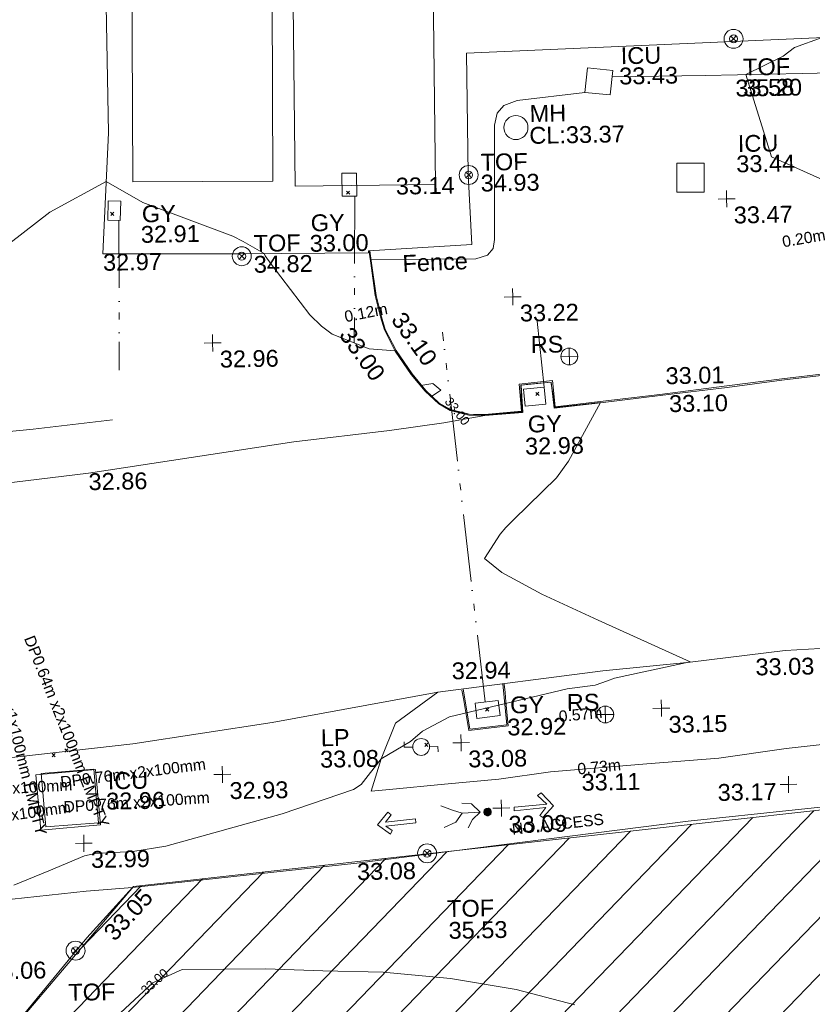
# Model space of a CAD drawing. Header units: millimetres. Extents: x -287732 to 520720, y -103372 to 287754.
# Tile 337 of 380: x 184944 to 202596, y 182816 to 204752. Entities that reach past the tile are written whole.
import ezdxf

# ---------------------------------------------------------------- set-up
doc = ezdxf.new("R2010")
doc.units = ezdxf.units.MM
for name, pattern in [('IMPORT-HIDDEN2 _3_', [4762.5, 3175, -1587.5]), ('IMPORT-UG_DRAINAGE_SURFACE_QLB4 _2_', [2700, 1500, -300.0000000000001, 0, -250, 150, -300.0000000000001, 0, -200]), ('IMPORT-UG_DRAINAGE_UNIDENTIFIED_QLB2 _2_', [2700, 1500, -300.0000000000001, 0, -250, 150, -300.0000000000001, 0, -200]), ('IMPORT-UG_ELEC_LV_QLB2 _2_', [2700, 1500, -300.0000000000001, 0, -250, 150, -300.0000000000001, 0, -200]), ('IMPORT-UG_ELEC_STREET LIGHTING_QLB2 _2_', [2700, 1500, -300.0000000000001, 0, -250, 150, -300.0000000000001, 0, -200])]:
    doc.linetypes.add(name, pattern=pattern)
for name, color, linetype, lineweight, true_color in [('00__TOPO__TOP_OF_FENCE_SYMBOL', 7, 'Continuous', 9, 0x666666), ('00_TOPO_FENCE', 7, 'Continuous', 9, 0x3f7f4f), ('00_TOPO_FOOTPATH', 7, 'Continuous', 9, 0xa50000), ('00_TOPO_FURN_LAMP_POST', 7, 'Continuous', 9, 0x666666), ('00_TOPO_FURN_SIGN', 7, 'Continuous', 9, 0x666666), ('00_TOPO_KERB_BOTTOM', 1, 'Continuous', 9, 0xff0000), ('00_TOPO_KERB_TOP', 7, 'Continuous', 9, 0xa500a5), ('00_TOPO_LEVEL_SPOT', 7, 'Continuous', 9, 0x666666), ('00_TOPO_ROAD_MARKING_ARROWS', 7, 'Continuous', 9, 0x999999), ('00_TOPO_ROAD_MARKING_WHITE_CONTINUOUS', 7, 'Continuous', 9, 0x999999), ('00_TOPO_SERV_GULLY', 7, 'Continuous', 9, 0x5252a5), ('00_TOPO_SERV_IC', 5, 'Continuous', 9, 0x0000ff), ('00_TOPO_SERV_MH', 7, 'Continuous', 9, 0x666666), ('00_TOPO_TOP_OF_FENCE', 7, 'Continuous', 9, 0x666666), ('00_UAV_FORM_LINES', 7, 'Continuous', 9, 0x666666), ('00_UAV_SERV_GULLY', 7, 'Continuous', 9, 0x5252a5), ('00_UAV_SLOPE_TOP', 40, 'Continuous', 9, 0xffbf00), ('01_DTM_CONTOUR_MNR', 7, 'Continuous', 9, 0xa5a552), ('01_DTM_CONTOUR_MNR_LABELS', 7, 'Continuous', 9, 0xa5a552), ('12333-PUM-2D-U-0001-C01 - Rev2_REVIT IMPORT_dwg', 7, 'Continuous', 9, 0x767676), ('PUM-CHAMBER EXTENTS', 6, 'IMPORT-HIDDEN2 _3_', 9, 0xff00ff), ('PUM-ELECTRIC-LV-QLB2', 1, 'IMPORT-UG_ELEC_LV_QLB2 _2_', 9, 0xff0000), ('PUM-ELECTRIC-MH', 1, 'Continuous', 9, 0xff0000), ('PUM-SURFACE-QLB4', 4, 'IMPORT-UG_DRAINAGE_SURFACE_QLB4 _2_', 9, 0x00ffff), ('PUM-UNABLE TO SURVEY', 190, 'Continuous', 9, 0x7f00ff), ('PUM-UNIDENTIFIED-QLB2', 150, 'IMPORT-UG_DRAINAGE_UNIDENTIFIED_QLB2 _2_', 9, 0x007fff)]:
    doc.layers.add(name, color=color, linetype=linetype, lineweight=lineweight, true_color=true_color)
for name, color, linetype, lineweight in [('00_TOPO_PEDASTRIAN', 7, 'Continuous', 9), ('00_TOPO_ROAD_EDGE', 7, 'Continuous', 9), ('00_UAV_CONTAINER', 7, 'Continuous', 9), ('GEN-TEXT', 7, 'Continuous', 9)]:
    doc.layers.add(name, color=color, linetype=linetype, lineweight=lineweight)
doc.styles.add('Arial_1', font='arial.ttf', dxfattribs={"height": 250})
doc.styles.add('Swis721 Lt BT_1', font='swissl.ttf', dxfattribs={"height": 200})
doc.styles.add('Swis721 Lt BT_2', font='swissl.ttf', dxfattribs={"height": 375})

# ---------------------------------------------------------------- blocks, each defined once
blk = doc.blocks.new('12333-PUM-2D-U-0001-C01 - Rev2_REVIT IMPORT_dwg_PEDESTRIAN CROSS-2077534-Site Location Plan Proposed')
at = {"layer": '00_TOPO_PEDASTRIAN', "true_color": 0xe2e2e2}
blk.add_hatch(color=254, dxfattribs=at).paths.add_polyline_path([(534100575.4189507, 725738987.0446715), (534100640.5224162, 725739027.4179567), (534100653.8588275, 725739092.3659691), (534100636.6921293, 725739149.2233253), (534100594.6185083, 725739179.4550463), (534100527.0515227, 725739174.6664848), (534100477.962428, 725739144.224357), (534100464.6260168, 725739079.2763447), (534100481.7927151, 725739022.4189885), (534100539.6798234, 725738990.6098039)])
at = {"layer": '00_TOPO_PEDASTRIAN', "color": 253, "true_color": 0xaaaaaa, "flags": 128}
for points in [[(534099992.286877, 725739070.9847814), (534099782.6134991, 725739140.4527884), (534099521.7948845, 725739240.7621837)], [(534099992.514902, 725739294.8105898), (534100205.3156785, 725739276.611097), (534100394.065774, 725739081.4390063), (534100221.9241624, 725738921.7320101), (534100119.6886073, 725738743.4856526)], [(534100394.065774, 725739081.4390063), (534099992.286877, 725739070.9847814), (534099850.3374772, 725738867.7752138), (534099582.9459614, 725738754.7547894)]]:
    blk.add_lwpolyline(points, dxfattribs=at)
blk = doc.blocks.new('12333-PUM-2D-U-0001-C01 - Rev2_REVIT IMPORT_dwg_MSL_Lamp_Post_SYM-2077199-Site Location Plan Proposed')
at = {"layer": '00_TOPO_FURN_LAMP_POST', "color": 254, "true_color": 0xcccccc, "flags": 128}
for points in [[(-500.1060478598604, 0), (-1000.212095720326, 0), (-1000.212095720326, 316.7338303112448)], [(500.1060478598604, 0), (1000.21209571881, 0), (1000.21209571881, -316.7338303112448)]]:
    blk.add_lwpolyline(points, dxfattribs=at)
at = {"layer": '00_TOPO_FURN_LAMP_POST', "color": 254, "true_color": 0xcccccc}
blk.add_circle((0, 0), 500.1060478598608, dxfattribs=at)
blk = doc.blocks.new('12333-PUM-2D-U-0001-C01 - Rev2_REVIT IMPORT_dwg_MSL_RoadSign_SYM-2077193-Site Location Plan Proposed')
at = {"layer": '00_TOPO_FURN_SIGN', "color": 254, "true_color": 0xcccccc}
for p, q in [((-500.2287617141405, 0), (499.7712382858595, 0)), ((-0.2287617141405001, -500.0000000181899), (-0.2287617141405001, 499.9999999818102))]:
    blk.add_line(p, q, dxfattribs=at)
blk.add_circle((-0.2287617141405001, 0), 500.0000000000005, dxfattribs=at)
blk = doc.blocks.new('12333-PUM-2D-U-0001-C01 - Rev2_REVIT IMPORT_dwg_MM-2077200-Site Location Plan Proposed')
at = {"layer": '00_TOPO_LEVEL_SPOT', "color": 254, "true_color": 0xcccccc, "flags": 128}
for points in [[(0, -500.0000000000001), (0, 0), (-500.0000000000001, 0)], [(500.0000000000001, 0), (0, 0), (0, 500.0000000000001)]]:
    blk.add_lwpolyline(points, dxfattribs=at)
blk = doc.blocks.new('12333-PUM-2D-U-0001-C01 - Rev2_REVIT IMPORT_dwg_MSL_Node_LineworkTOF-2077201-Site Location Plan Proposed')
at = {"layer": '00__TOPO__TOP_OF_FENCE_SYMBOL', "color": 254, "true_color": 0xcccccc, "flags": 128}
for points in [[(165.3591892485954, 165.3591892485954), (0, 0), (-165.3591892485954, 165.3591892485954)], [(165.3591892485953, -165.3591892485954), (0, 0), (-165.3591892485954, -165.3591892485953)]]:
    blk.add_lwpolyline(points, dxfattribs=at)
at = {"layer": '00__TOPO__TOP_OF_FENCE_SYMBOL', "color": 254, "true_color": 0xcccccc}
for radius in [562.5594001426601, 233.853208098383]:
    blk.add_circle((0, 0), radius, dxfattribs=at)
blk = doc.blocks.new('12333-PUM-2D-U-0001-C01 - Rev2_REVIT IMPORT_dwg_MGS62954_T2_Galway_ITM_3d_Rev1-2077680-Site Location Plan Proposed')
at = {"layer": '00_TOPO_FENCE', "color": 254, "true_color": 0xcccccc, "flags": 128}
for points in [[(534092379.5902062, 725761243.4729723), (534092379.2406985, 725754358.732918), (534092210.4213911, 725751668.9740065), (534095218.4178805, 725751611.99254), (534098122.3309646, 725751586.0884405), (534098122.7342232, 725751631.104651), (534100429.2240863, 725751730.1831639), (534100373.042293, 725753302.1027522), (534100381.8472711, 725755993.7419523), (534109370.7049579, 725756236.3280355), (534109242.7599599, 725760947.8252921)], [(534089819.8181641, 725734364.0279521), (534091587.8681737, 725736440.7020699), (534092625.7930987, 725737541.3462248), (534097629.2555963, 725737998.4735422), (534105021.721773, 725738801.3791058), (534107412.8342192, 725739013.897784), (534109747.2000771, 725739215.477581), (534111269.5559804, 725739309.8737594), (534111565.4135019, 725739349.1290561), (534112422.2685639, 725735423.3515906), (534113518.8731127, 725730255.5723001), (534114553.873535, 725720679.9188492)]]:
    blk.add_lwpolyline(points, dxfattribs=at)
at = {"layer": '00_TOPO_FOOTPATH', "color": 254, "true_color": 0xcccccc, "flags": 128}
for points in [[(534114213.6125289, 725741345.2076037), (534113506.5777998, 725741086.794956), (534112620.2946612, 725740902.1802769), (534111321.2105058, 725740799.1170274), (534109649.6151884, 725740611.7024157), (534107229.0103556, 725740381.5869365), (534105733.3169624, 725740197.0162351), (534104123.6840443, 725740098.2519628), (534101972.9176477, 725739957.8848796), (534100821.0821764, 725739809.9044431), (534099608.5815091, 725739721.9906554), (534098381.7978897, 725739621.739689), (534097972.4315479, 725739594.7557133), (534098213.5490003, 725740308.0527261), (534098545.8508974, 725741097.8126885), (534099501.8009253, 725741771.7368618)], [(534082468.651852, 725736428.5140647), (534084689.8169116, 725736747.9614198), (534086474.9225988, 725737004.4299549), (534088413.2394424, 725737175.2506272), (534089936.6856776, 725737328.8929453), (534091592.3319272, 725737479.6838331), (534092625.7930987, 725737541.3462248)]]:
    blk.add_lwpolyline(points, dxfattribs=at)
at = {"layer": '00_TOPO_KERB_BOTTOM', "color": 254, "true_color": 0xcccccc, "flags": 128}
for points in [[(534098137.7283947, 725751632.6721314), (534098145.4462957, 725751555.1099929), (534098170.4584191, 725751353.24455), (534098258.0101774, 725750630.3591875), (534098368.1262409, 725750153.5858518), (534098448.7984636, 725749864.5669955), (534098679.0794533, 725749386.3455985), (534099029.9930946, 725748857.0389072), (534099335.4734294, 725748481.1722113), (534099633.7922689, 725748194.4301653), (534099885.5444284, 725748044.2930238), (534100298.1641486, 725747930.4251273), (534100650.352259, 725747919.1199455), (534101501.6949714, 725747973.8960476), (534101470.5597579, 725748577.7495952), (534102144.3610316, 725748634.6558616), (534102202.4723991, 725748055.8660171), (534103230.3755019, 725748155.9025959), (534104562.0214831, 725748295.7256454), (534106057.4973281, 725748449.030054), (534107279.2907929, 725748593.3144691), (534109292.4341656, 725748793.3699336)], [(534100061.6974986, 725741834.9513875), (534100200.0000001, 725740940.0000002), (534101020, 725741020.0000001), (534100949.4158841, 725741935.1782851)]]:
    blk.add_lwpolyline(points, dxfattribs=at)
at = {"layer": '00_TOPO_KERB_TOP', "color": 254, "true_color": 0xcccccc, "flags": 128}
for points in [[(534098155.8351498, 725751632.8003947), (534098190.177578, 725751355.6328222), (534098282.2275591, 725750634.2635567), (534098387.378939, 725750158.4934402), (534098467.4577196, 725749871.6006678), (534098701.0215765, 725749399.5440645), (534099051.659161, 725748874.2388369), (534099350.1181039, 725748494.647074), (534099638.8399221, 725748213.107592), (534099893.4143995, 725748062.7269341), (534100301.5141294, 725747955.3595346), (534100650.0324664, 725747939.0037013), (534101471.1596085, 725748001.4885865), (534101429.2498663, 725748604.400421), (534102173.8038281, 725748668.5993905), (534102225.025461, 725748083.3200399), (534103227.7208096, 725748183.4664094), (534104559.2324888, 725748321.2081999), (534106053.5052405, 725748485.7033283), (534107276.2664168, 725748620.3424556), (534109289.1079451, 725748822.6778024)], [(534100035.7950862, 725741805.3311214), (534100064.4829398, 725741619.6928712), (534100077.8421045, 725741533.2461125), (534100174.5805073, 725740907.2547755), (534101052.3028962, 725740992.8862277), (534101010.8199063, 725741530.745646), (534100994.8802551, 725741737.4156945), (534100980.5074349, 725741923.7705532)]]:
    blk.add_lwpolyline(points, dxfattribs=at)
at = {"layer": '00_TOPO_ROAD_EDGE', "color": 254, "true_color": 0xcccccc, "flags": 128}
for points in [[(534088797.6026757, 725746477.4211591), (534091802.2110071, 725746788.8694601), (534096389.9130006, 725747409.4615898), (534098525.8160585, 725747617.4825693), (534099734.5972726, 725747771.1232321), (534100650.352259, 725747919.1199455)], [(534089260.2899566, 725740412.9397565), (534092685.2740358, 725740739.9427481), (534095795.6566972, 725741161.9576116), (534099501.8009253, 725741771.7368618), (534103183.4751398, 725742187.4123628), (534105130.6408504, 725742347.0336603), (534107245.5780112, 725742565.2390224), (534108286.2455503, 725742605.2670699), (534108507.8685576, 725742558.7872018)]]:
    blk.add_lwpolyline(points, dxfattribs=at)
at = {"layer": '00_TOPO_ROAD_MARKING_ARROWS', "color": 254, "true_color": 0xcccccc, "flags": 128}
for points in [[(534101160.0000001, 725739180.0000002), (534101880, 725739240), (534101680.0000002, 725739430.0000001), (534101760.0000001, 725739490.0000001), (534102030.0000001, 725739200.0000001), (534101790.0000001, 725738940.0000001), (534101720.0000001, 725738990.0000001), (534101860, 725739160), (534101150.0000001, 725739100), (534101150.0000001, 725739180.0000002)], [(534098950.0000001, 725738960.0000001), (534098280.0000001, 725738900), (534098410.0000001, 725739060.0000002), (534098340, 725739120), (534098100.0000001, 725738840), (534098390, 725738630), (534098430.0000002, 725738710.0000001), (534098290.0000001, 725738810.0000002), (534098960.0000001, 725738870)]]:
    blk.add_lwpolyline(points, close=True, dxfattribs=at)
at = {"layer": '00_TOPO_ROAD_MARKING_WHITE_CONTINUOUS', "color": 254, "true_color": 0xcccccc, "flags": 128}
blk.add_lwpolyline([(534092360, 725747970), (534090590, 725747790.0000001), (534089230, 725747680.0000002), (534089210.0000001, 725749730), (534089220, 725751730), (534089200.0000001, 725754120.0000001), (534089260.0000001, 725757040.0000001), (534089290.0000001, 725761320.0000001)], dxfattribs=at)
at = {"layer": '00_TOPO_SERV_GULLY', "color": 254, "true_color": 0xcccccc, "flags": 128}
for points in [[(534101983.4472515, 725748527.5066199), (534102012.9770675, 725748143.426878), (534101554.9437651, 725748108.2111723), (534101525.4139491, 725748492.2909143)], [(534100359.2939959, 725741174.22605), (534100876.1567659, 725741226.5538164), (534100841.6143246, 725741567.7436489), (534100324.7515547, 725741515.4158825)]]:
    blk.add_lwpolyline(points, close=True, dxfattribs=at)
at = {"layer": '00_TOPO_SERV_IC', "color": 254, "true_color": 0xcccccc, "flags": 128}
for points in [[(534103634.1569808, 725755555.054196), (534103568.125031, 725755009.2998619), (534103006.864906, 725755077.2078894), (534103072.8968557, 725755622.9622236)], [(534105024.1813112, 725753465.7836869), (534105012.1603565, 725752819.3339964), (534105621.3398134, 725752808.0060947), (534105633.360768, 725753454.4557852)], [(534090605.1545738, 725738857.9338602), (534091932.9973994, 725738951.7234424), (534091845.8776506, 725740185.5756443), (534090518.0348251, 725740091.7860618)]]:
    blk.add_lwpolyline(points, close=True, dxfattribs=at)
at = {"layer": '00_TOPO_SERV_MH', "color": 254, "true_color": 0xcccccc}
blk.add_circle((534101455.8540178, 725754320.5981611), 268.6496021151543, dxfattribs=at)
at = {"layer": '00_UAV_CONTAINER', "color": 254, "true_color": 0xcccccc, "flags": 128}
for points in [[(534092902.4800001, 725753263.4015), (534093012.48, 725761336.4015001), (534096136.1391494, 725761293.8395644), (534096026.1391495, 725753220.8395644)], [(534096520.48, 725753099.4015), (534096569.48, 725761200.4015001), (534099690.7473016, 725761181.5220904), (534099641.7473016, 725753080.5220904)]]:
    blk.add_lwpolyline(points, close=True, dxfattribs=at)
at = {"layer": '00_UAV_FORM_LINES', "color": 254, "true_color": 0xcccccc, "flags": 128}
blk.add_lwpolyline([(534103006.864906, 725755077.2078894), (534101493.2750001, 725754922.2055), (534101197.2750001, 725754818.2055001), (534101044.275, 725754644.2055), (534100981.275, 725754380.2055), (534100939.2750001, 725751836.2055001), (534100902.275, 725751637.2055), (534100770.2750001, 725751485.2055), (534100512.275, 725751410.2055), (534098181.3175567, 725751427.1394317)], dxfattribs=at)
at = {"layer": '00_UAV_SERV_GULLY', "color": 254, "true_color": 0xcccccc, "flags": 128}
for points in [[(534097561.6785001, 725752856.7935001), (534097564.6784999, 725753369.7935001), (534097891.7478224, 725753367.8808141), (534097888.7478225, 725752854.880814)], [(534092631.6785, 725752835.7935001), (534092609.6785001, 725752400.7935001), (534092330.0287731, 725752414.9367046), (534092352.0287731, 725752849.9367044)]]:
    blk.add_lwpolyline(points, close=True, dxfattribs=at)
at = {"layer": '00_UAV_SLOPE_TOP', "color": 254, "true_color": 0xcccccc, "flags": 128}
blk.add_lwpolyline([(534110365.275, 725757255.2055001), (534110143.275, 725756041.2055001), (534110060.2750002, 725755814.2055001), (534109940.2750002, 725755626.2055001), (534109690.2750002, 725755482.2055), (534109186.275, 725755417.2055001), (534107854.5450043, 725755413.0176702), (534105688.2750002, 725755406.2055), (534103617.1439654, 725755414.441554)], dxfattribs=at)
at = {"layer": '01_DTM_CONTOUR_MNR', "color": 254, "true_color": 0xcccccc, "flags": 128}
for points in [[(534108553.3190291, 725752906.7856411), (534107136.2908341, 725753566.9790263), (534106600, 725755410.0000001), (534107434.2828283, 725755803.4116163), (534107689.8321593, 725755997.4714248), (534108310.0000002, 725756210.0000001)], [(534102430.0000002, 725734753.3333334), (534101129.164223, 725735119.1642232), (534099668.9384262, 725735393.071584), (534098174.9129264, 725735561.5146545), (534096829.4413408, 725735611.6666666), (534095556.0399037, 725735679.7571421), (534093695.5706146, 725735693.0109348), (534093083.2517757, 725735431.150813), (534093036.4948574, 725735411.1550663), (534091999.8021109, 725734478.804184)], [(534089978.5554035, 725737638.4432285), (534090764.462625, 725737945.802331), (534091567.7017015, 725738267.8732165), (534091804.7722772, 725738311.2408625), (534092645.0721204, 725738343.8464195), (534093380.8237756, 725738452.7661586), (534095983.9373603, 725739123.3265313), (534097578.9663165, 725739640.9528741), (534097751.8342909, 725739747.8433933), (534098210.0000001, 725740310.0000001), (534098868.6974385, 725740685.0920142), (534099141.7238749, 725740912.2807018), (534099744.8620368, 725741216.6117973), (534102376.4126908, 725741798.3143619), (534103004.4940448, 725741866.5468757), (534103282.2849208, 725741962.579272), (534103436.8982891, 725742018.7344742), (534105130.0000001, 725742350.0000001), (534103095.313212, 725743315.1244687), (534101849.1695109, 725743920.0796361), (534100970, 725744412.5), (534100590, 725744730), (534100946.3411699, 725745270.2091818), (534101074.0273997, 725745415.8381872), (534101260.3951027, 725745588.9263324), (534102221.4177742, 725746502.6264321), (534102498.6276596, 725746865.4893618), (534103230, 725748160.0000001), (534102218.0000001, 725748072), (534102145, 725748599.4444448), (534102141.3636365, 725748631.8181819), (534101645.9036145, 725748602.6161791), (534101463.8461538, 725748583.0769233), (534101470, 725748394.1025643), (534101481.2500001, 725747988.75), (534100907.6042278, 725747945.1321199), (534100650.0000001, 725747931.1590909), (534100496.2121212, 725747935.6060609), (534100300.0000001, 725747953.4926472), (534100109.6428574, 725747997.1428572), (534100032.9949782, 725748017.3330303), (534099890.0000001, 725748055.0000002), (534099750.7142859, 725748129.6428571), (534099637.1428572, 725748204.2857145), (534099470, 725748360), (534099685.5264111, 725748499.838837), (534099505.9810449, 725748653.525638), (534099240.0000001, 725748610), (534099035.0000001, 725748862.5000001), (534099013.5000001, 725748887), (534098680.0000002, 725749390.0000001), (534098103.3498399, 725749447.721897), (534097282.9616207, 725749792.963853), (534097049.4304845, 725749970.4025462), (534096796.0221066, 725750231.8301884), (534095953.685253, 725751373.4830436), (534095825.526316, 725751556.6315789), (534095800.0000001, 725751610.0000001), (534095339.3275606, 725751887.1160706), (534095107.2317103, 725752011.1125244), (534093121.093147, 725752798.6063757), (534092310.0000002, 725753280.0000001), (534091043.8219896, 725752619.2146598), (534089832.4949802, 725751717.7091309)]]:
    blk.add_lwpolyline(points, dxfattribs=at)
at = {"xscale": 0.375, "yscale": 0.375, "zscale": 0.375}
for name, p in [('12333-PUM-2D-U-0001-C01 - Rev2_REVIT IMPORT_dwg_MSL_Node_LineworkTOF-2077201-Site Location Plan Proposed', (534106337.4975622, 725756211.925744)), ('12333-PUM-2D-U-0001-C01 - Rev2_REVIT IMPORT_dwg_MSL_Node_LineworkTOF-2077201-Site Location Plan Proposed', (534100385.8840645, 725753281.7856708)), ('12333-PUM-2D-U-0001-C01 - Rev2_REVIT IMPORT_dwg_MM-2077200-Site Location Plan Proposed', (534106120.0000001, 725752650)), ('12333-PUM-2D-U-0001-C01 - Rev2_REVIT IMPORT_dwg_MSL_Node_LineworkTOF-2077201-Site Location Plan Proposed', (534095301.4956902, 725751560.7091912)), ('12333-PUM-2D-U-0001-C01 - Rev2_REVIT IMPORT_dwg_MM-2077200-Site Location Plan Proposed', (534101320.0000001, 725750550)), ('12333-PUM-2D-U-0001-C01 - Rev2_REVIT IMPORT_dwg_MM-2077200-Site Location Plan Proposed', (534094620, 725749640)), ('12333-PUM-2D-U-0001-C01 - Rev2_REVIT IMPORT_dwg_MSL_RoadSign_SYM-2077193-Site Location Plan Proposed', (534102555.0681901, 725749199.1279566)), ('12333-PUM-2D-U-0001-C01 - Rev2_REVIT IMPORT_dwg_MSL_RoadSign_SYM-2077193-Site Location Plan Proposed', (534103219.6244472, 725741211.0601279)), ('12333-PUM-2D-U-0001-C01 - Rev2_REVIT IMPORT_dwg_MM-2077200-Site Location Plan Proposed', (534104470, 725741330.0000002)), ('12333-PUM-2D-U-0001-C01 - Rev2_REVIT IMPORT_dwg_MSL_Lamp_Post_SYM-2077199-Site Location Plan Proposed', (534099104.6402344, 725740560.7569917)), ('12333-PUM-2D-U-0001-C01 - Rev2_REVIT IMPORT_dwg_MM-2077200-Site Location Plan Proposed', (534099997.0294723, 725740636.8208939)), ('12333-PUM-2D-U-0001-C01 - Rev2_REVIT IMPORT_dwg_MM-2077200-Site Location Plan Proposed', (534094668.8689787, 725740024.5579108)), ('12333-PUM-2D-U-0001-C01 - Rev2_REVIT IMPORT_dwg_MM-2077200-Site Location Plan Proposed', (534107270.4620551, 725739581.5914068)), ('12333-PUM-2D-U-0001-C01 - Rev2_REVIT IMPORT_dwg_MM-2077200-Site Location Plan Proposed', (534100868.0141061, 725739166.6472446)), ('12333-PUM-2D-U-0001-C01 - Rev2_REVIT IMPORT_dwg_MM-2077200-Site Location Plan Proposed', (534091557.1190047, 725738544.9732828)), ('12333-PUM-2D-U-0001-C01 - Rev2_REVIT IMPORT_dwg_MSL_Node_LineworkTOF-2077201-Site Location Plan Proposed', (534099196.2796956, 725738188.7390523)), ('12333-PUM-2D-U-0001-C01 - Rev2_REVIT IMPORT_dwg_MSL_Node_LineworkTOF-2077201-Site Location Plan Proposed', (534091331.3366421, 725736156.2188689))]:
    blk.add_blockref(name, p, dxfattribs=at)
blk.add_blockref('12333-PUM-2D-U-0001-C01 - Rev2_REVIT IMPORT_dwg_PEDESTRIAN CROSS-2077534-Site Location Plan Proposed', (0, 0))
at = {"layer": '00_TOPO_FENCE', "color": 251, "true_color": 0x666666, "char_height": 375, "width": 1495.902363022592, "attachment_point": 1, "line_spacing_factor": 1.005061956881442, "style": 'Swis721 Lt BT_2'}
for s, insert in [('33.14', (534098758.3576427, 725753247.5198246)), ('32.97', (534092210.4, 725751664.2296079)), ('33.08', (534097629.3000001, 725737993.7296079))]:
    blk.add_mtext(s, dxfattribs=dict(at, insert=insert))
at = {"layer": '00_TOPO_FENCE', "color": 251, "true_color": 0x666666, "char_height": 375, "attachment_point": 1, "line_spacing_factor": 1.005061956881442, "style": 'Swis721 Lt BT_2'}
for s, insert, width, rotation in [('Fence', (534098872.3937686, 725751521.3919944), 1681.10932225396, 1.5869593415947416), ('33.05', (534091932.8554118, 725736587.8371872), 1495.902363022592, 46.890327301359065)]:
    blk.add_mtext(s, dxfattribs=dict(at, insert=insert, width=width, rotation=rotation))
at = {"layer": '00_TOPO_FOOTPATH', "color": 251, "true_color": 0x666666, "insert": (534102663.9014896, 725739897.4263206), "char_height": 375, "width": 1495.902363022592, "attachment_point": 1, "line_spacing_factor": 1.005061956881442, "style": 'Swis721 Lt BT_2'}
blk.add_mtext('33.11', dxfattribs=at)
at = {"layer": '00_TOPO_FURN_LAMP_POST', "char_height": 375, "attachment_point": 1, "line_spacing_factor": 1.005061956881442, "style": 'Swis721 Lt BT_2'}
for s, insert, width in [('LP', (534096874.0569945, 725740989.5213755), 707.5855621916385), ('33.08', (534096849.2858025, 725740511.0659958), 1495.902363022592)]:
    blk.add_mtext(s, dxfattribs=dict(at, insert=insert, width=width))
at = {"layer": '00_TOPO_FURN_SIGN', "char_height": 375, "width": 783.5679044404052, "attachment_point": 1, "line_spacing_factor": 1.005061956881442, "style": 'Swis721 Lt BT_2'}
for insert in [(534101701.2916099, 725749666.6286938), (534102365.847867, 725741678.5608652)]:
    blk.add_mtext('RS', dxfattribs=dict(at, insert=insert))
at = {"layer": '00_TOPO_KERB_BOTTOM', "color": 251, "true_color": 0x666666, "insert": (534097731.4072368, 725749981.4809062), "char_height": 375, "width": 1495.902363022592, "attachment_point": 1, "rotation": 304.55103309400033, "line_spacing_factor": 1.005061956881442, "style": 'Swis721 Lt BT_2'}
blk.add_mtext('33.00', dxfattribs=at)
at = {"layer": '00_TOPO_KERB_BOTTOM', "color": 251, "true_color": 0x666666, "insert": (534104691.7122973, 725748919.2231553), "char_height": 375, "width": 1495.902363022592, "attachment_point": 1, "line_spacing_factor": 1.005061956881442, "style": 'Swis721 Lt BT_2'}
blk.add_mtext('33.01', dxfattribs=at)
at = {"layer": '00_TOPO_KERB_TOP', "color": 251, "true_color": 0x666666, "insert": (534098896.7486408, 725750297.2446148), "char_height": 375, "width": 1495.902363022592, "attachment_point": 1, "rotation": 304.55103309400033, "line_spacing_factor": 1.005061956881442, "style": 'Swis721 Lt BT_2'}
blk.add_mtext('33.10', dxfattribs=at)
at = {"layer": '00_TOPO_KERB_TOP', "color": 251, "true_color": 0x666666, "insert": (534104758.7586717, 725748296.484777), "char_height": 375, "width": 1495.902363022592, "attachment_point": 1, "line_spacing_factor": 1.005061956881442, "style": 'Swis721 Lt BT_2'}
blk.add_mtext('33.10', dxfattribs=at)
at = {"layer": '00_TOPO_LEVEL_SPOT', "char_height": 375, "width": 1495.902363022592, "attachment_point": 1, "line_spacing_factor": 1.005061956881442, "style": 'Swis721 Lt BT_2'}
for s, insert in [('33.47', (534106272.8269377, 725752473.0039226)), ('33.22', (534101472.8269377, 725750373.0039226)), ('32.96', (534094772.8269377, 725749463.0039226)), ('33.15', (534104622.8269377, 725741153.0039226)), ('33.08', (534100149.8269377, 725740459.8039225)), ('32.93', (534094821.7269379, 725739847.6039225)), ('33.17', (534105690.1782572, 725739616.9478661)), ('33.09', (534101020.8269378, 725738989.6039226)), ('32.99', (534091709.9269377, 725738368.0039226)), ('33.06', (534089361.0269377, 725735925.8039225))]:
    blk.add_mtext(s, dxfattribs=dict(at, insert=insert))
at = {"layer": '00_TOPO_ROAD_EDGE', "color": 251, "true_color": 0x666666, "char_height": 375, "width": 1495.902363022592, "attachment_point": 1, "line_spacing_factor": 1.005061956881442, "style": 'Swis721 Lt BT_2'}
for s, insert in [('32.86', (534091802.2000001, 725746784.1296079)), ('32.94', (534099815.6596068, 725742429.2036246)), ('33.03', (534106580.6591461, 725742397.9175289))]:
    blk.add_mtext(s, dxfattribs=dict(at, insert=insert))
at = {"layer": '00_TOPO_SERV_GULLY', "color": 251, "true_color": 0x666666, "char_height": 375, "attachment_point": 1, "line_spacing_factor": 1.005061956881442, "style": 'Swis721 Lt BT_2'}
for s, insert, width in [('GY', (534101605.3661669, 725747897.5794516), 821.5590755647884), ('32.98', (534101535.0595724, 725747405.7615585), 1495.902363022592), ('GY', (534101103.2317903, 725741647.305991), 821.5590755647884), ('32.92', (534101032.9251957, 725741155.488098), 1495.902363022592)]:
    blk.add_mtext(s, dxfattribs=dict(at, insert=insert, width=width))
at = {"layer": '00_TOPO_SERV_IC', "color": 251, "true_color": 0x666666, "char_height": 375, "attachment_point": 1, "line_spacing_factor": 1.005061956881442, "style": 'Swis721 Lt BT_2'}
for s, insert, width in [('ICU', (534103818.2445077, 725756065.33635), 1021.012723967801), ('33.43', (534103776.1795866, 725755613.3941522), 1495.902363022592), ('ICU', (534106390.7727548, 725754063.1263375), 1021.012723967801), ('33.44', (534106348.7078338, 725753611.1841396), 1495.902363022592), ('ICU', (534092112.6322682, 725740112.877588), 1021.012723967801), ('32.96', (534092070.5673471, 725739660.9353901), 1495.902363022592)]:
    blk.add_mtext(s, dxfattribs=dict(at, insert=insert, width=width))
at = {"layer": '00_TOPO_SERV_MH', "char_height": 375, "attachment_point": 1, "line_spacing_factor": 1.005061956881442, "style": 'Swis721 Lt BT_2'}
for s, insert, width in [('MH', (534101766.6338561, 725754812.6788127), 949.779278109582), ('CL:33.37', (534101751.1005164, 725754326.1814818), 2440.932744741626)]:
    blk.add_mtext(s, dxfattribs=dict(at, insert=insert, width=width))
at = {"layer": '00_TOPO_TOP_OF_FENCE', "char_height": 375, "attachment_point": 1, "line_spacing_factor": 1.005061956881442, "style": 'Swis721 Lt BT_2'}
for s, insert, width in [('TOF', (534106537.9995244, 725755764.5347706), 1163.479615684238), ('35.20', (534106532.7099738, 725755298.891923), 1495.902363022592), ('TOF', (534100655.9437153, 725753747.9644998), 1163.479615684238), ('34.93', (534100650.6541647, 725753282.321652), 1495.902363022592), ('TOF', (534095571.5437152, 725752026.8644998), 1163.479615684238), ('34.82', (534095566.2541646, 725751561.221652), 1495.902363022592), ('TOF', (534099619.3849699, 725737135.1638536), 1163.479615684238), ('35.53', (534099644.9776769, 725736649.2572434), 1495.902363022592), ('TOF', (534091153.4929422, 725735417.2211331), 1163.479615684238)]:
    blk.add_mtext(s, dxfattribs=dict(at, insert=insert, width=width))
at = {"layer": '00_UAV_SERV_GULLY', "color": 251, "true_color": 0x666666, "char_height": 375, "attachment_point": 1, "line_spacing_factor": 1.005061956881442, "style": 'Swis721 Lt BT_2'}
for s, insert, width in [('GY', (534093093.8433993, 725752728.693887), 821.5590755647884), ('GY', (534096849.8591751, 725752462.6167977), 821.5590755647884), ('32.91', (534093063.8623016, 725752271.8576849), 1495.902363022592), ('33.00', (534096819.8780775, 725752005.7805955), 1495.902363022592)]:
    blk.add_mtext(s, dxfattribs=dict(at, insert=insert, width=width))
at = {"layer": '00_UAV_SLOPE_TOP', "color": 251, "true_color": 0x666666, "insert": (534106358.7135735, 725755299.4186302), "char_height": 375, "width": 1495.902363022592, "attachment_point": 1, "rotation": 0.18017481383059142, "line_spacing_factor": 1.005061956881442, "style": 'Swis721 Lt BT_2'}
blk.add_mtext('33.58', dxfattribs=at)
at = {"layer": '01_DTM_CONTOUR_MNR_LABELS', "color": 251, "true_color": 0x666666, "char_height": 200, "width": 797.8007824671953, "attachment_point": 2, "line_spacing_factor": 1.005061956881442, "style": 'Swis721 Lt BT_1'}
for insert, rotation in [((534100121.2285886, 725748084.0665107), 307.241850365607), ((534093010.8425824, 725735514.7895368), 41.02461486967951)]:
    blk.add_mtext('33.00', dxfattribs=dict(at, insert=insert, rotation=rotation))
blk = doc.blocks.new('12333-PUM-2D-U-0001-C01 - Rev2_REVIT IMPORT_dwg-1620468-Site Location Plan Proposed')
at = {"layer": 'PUM-CHAMBER EXTENTS', "true_color": 0xfff4d4}
h = blk.add_hatch(dxfattribs=at)
h.set_pattern_fill('FP_14', style=0, pattern_type=2)
h.set_pattern_definition([(45, (-533641079.65, -725615854.3560001), (-618.7184335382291, 618.7184335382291), [])])
h.paths.add_polyline_path([(403919.3501528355, 57112.64382128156), (422583.3501528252, 59059.64382132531), (425379.3501529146, 57266.64382137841), (446445.3501529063, 59135.64382132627), (445962.3501528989, 65972.64382138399), (472441.3501528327, 70954.64382134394), (475862.3501529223, 83851.64382134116), (472404.350152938, 114549.6438213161), (470529.3501529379, 123488.6438213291), (451569.3501528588, 121705.6438213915), (448766.3501529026, 118521.6438213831), (443614.3501529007, 118196.6438213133), (441393.3501528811, 120608.6438213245), (437801.3501529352, 120123.6438213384), (427379.3501529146, 117955.6438213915), (414454.3501528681, 116426.6438212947), (403467.3501529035, 115261.6438213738), (398244.3501529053, 114380.6438213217), (392331.3501528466, 110751.6438213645), (389433.3501529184, 106835.6438212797), (388966.3501528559, 103227.6438213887), (391008.3501528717, 96414.64382130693), (397227.3501529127, 88458.64382130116), (396038.3501528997, 85269.64382128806), (397110.6486418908, 81772.81873260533), (398121.3501528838, 78636.6438213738), (399845.3501529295, 78913.64382137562), (400589.3501528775, 74987.64382128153), (403820.5567114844, 57642.95396067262)])
at = {"layer": 'GEN-TEXT', "color": 253, "true_color": 0xaaaaaa}
for p, q in [((456579.3698137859, 137045.6438213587), (456650.0804919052, 137116.3544994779)), ((456650.0804919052, 137045.6438213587), (456579.3698137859, 137116.3544994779)), ((451319.3698137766, 136665.643821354), (451390.0804918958, 136736.3544994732)), ((451390.0804918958, 136665.643821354), (451319.3698137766, 136736.3544994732)), ((460716.9948138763, 132488.2884823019), (460787.7054919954, 132558.9991604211)), ((460787.7054919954, 132488.2884823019), (460716.9948138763, 132558.9991604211)), ((459475.994813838, 125479.2884822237), (459546.7054919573, 125549.9991603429)), ((459546.7054919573, 125479.2884822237), (459475.994813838, 125549.9991603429)), ((449803.9948138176, 124631.2884822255), (449874.7054919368, 124701.9991603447)), ((449874.7054919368, 124631.2884822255), (449803.9948138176, 124701.9991603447)), ((450088.9948138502, 124731.2884823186), (450159.7054919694, 124801.9991604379)), ((450159.7054919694, 124731.2884823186), (450088.9948138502, 124801.9991604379)), ((458106.9948137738, 124716.2884823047), (458177.7054918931, 124786.9991604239)), ((458177.7054918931, 124716.2884823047), (458106.9948137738, 124786.9991604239))]:
    blk.add_line(p, q, dxfattribs=at)
at = {"layer": 'PUM-ELECTRIC-MH', "color": 21, "true_color": 0xffaaaa, "flags": 128}
blk.add_lwpolyline([(449553.3501529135, 124263.6438213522), (450726.3501528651, 124335.6438212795), (450813.3501529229, 123142.6438213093), (449640.3501528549, 123070.6438212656)], close=True, dxfattribs=at)
at = {"layer": 'PUM-SURFACE-QLB4', "color": 131, "true_color": 0xaaffff}
for p, q in [((456761.4408362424, 137000.8033320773), (456694.2119457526, 133737.0564083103)), ((451501.4441034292, 136547.8829767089), (451449.3685180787, 133214.9182913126)), ((460903.797404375, 132673.1504412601), (460775.5617878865, 134143.3656435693)), ((459466.1868194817, 125683.4426083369), (458663.702370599, 133933.1244200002))]:
    blk.add_line(p, q, dxfattribs=at)
at = {"layer": 'PUM-UNABLE TO SURVEY', "color": 7, "true_color": 0xfff4d4, "flags": 128}
blk.add_lwpolyline([(399850.5491070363, 78886.20955548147), (399845.3501529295, 78913.64382137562), (398121.3501528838, 78636.6438213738), (397043.3501529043, 81981.64382134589), (396038.3501528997, 85269.6438212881), (397227.3501529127, 88458.64382130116), (391008.3501528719, 96414.64382130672), (388966.3501528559, 103227.6438213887), (389433.3501529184, 106835.6438212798), (392331.3501528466, 110751.6438213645), (398244.3501529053, 114380.6438213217), (403467.3501529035, 115261.6438213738), (414454.3501528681, 116426.6438212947), (427379.3501529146, 117955.6438213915), (437801.3501529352, 120123.6438213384), (441393.3501528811, 120608.6438213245), (443614.3501529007, 118196.6438213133), (448766.3501529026, 118521.6438213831), (451569.3501528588, 121705.6438213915), (470529.3501529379, 123488.6438213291), (472404.350152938, 114549.6438213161), (475862.3501529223, 83851.64382134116), (472441.3501528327, 70954.64382134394)], dxfattribs=at)
blk.add_blockref('12333-PUM-2D-U-0001-C01 - Rev2_REVIT IMPORT_dwg_MGS62954_T2_Galway_ITM_3d_Rev1-2077680-Site Location Plan Proposed', (-533641079.6498471, -725615854.3561786))
at = {"layer": 'PUM-ELECTRIC-LV-QLB2', "char_height": 250, "attachment_point": 2, "line_spacing_factor": 0.9417779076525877, "style": 'Arial_1'}
for s, insert, width, rotation in [('0.20m', (466724.8554394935, 136012.8895931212), 1160.025439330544, 8.639751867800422), ('0.12m', (456942.8826524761, 134526.4331840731), 1160.025439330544, 10.195110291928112), ('DP0.64m x1x100mm EMPTY', (449147.7910630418, 125142.0660846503), 5438.958326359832, 283.0586957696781), ('DP0.64m x2x100mm EMPTY', (450258.4509318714, 125233.0009404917), 5438.958326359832, 290.61721941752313), ('0.57m', (461576.8536204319, 125494.8260895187), 1160.025439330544, 4.54134950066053), ('DP0.76m x2x100mm', (451586.5118292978, 124362.5789581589), 3893.2779916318, 6.1553208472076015), ('0.73m', (461970.9107151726, 124319.4395047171), 1160.025439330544, 4.8546698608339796), ('DP0.76m x2x100mm', (448608.862533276, 124060.591284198), 3893.2779916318, 2.2086599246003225), ('DP0.76m x2x100mm', (451661.6522096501, 123712.6467673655), 3893.2779916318, 2.7710625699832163), ('DP0.76m x2x100mm', (448563.374749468, 123436.6558817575), 3893.2779916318, 6.898186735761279)]:
    blk.add_mtext(s, dxfattribs=dict(at, insert=insert, width=width, rotation=rotation))
at = {"layer": 'PUM-UNIDENTIFIED-QLB2', "insert": (461027.9342191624, 123058.6094994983), "char_height": 250, "width": 2454.724016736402, "attachment_point": 2, "rotation": 5.372300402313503, "line_spacing_factor": 0.9417779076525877, "style": 'Arial_1'}
blk.add_mtext('NO ACCESS', dxfattribs=at)

msp = doc.modelspace()

# ---------------------------------------------------------------- block references
at = {"layer": '12333-PUM-2D-U-0001-C01 - Rev2_REVIT IMPORT_dwg', "color": 254, "linetype": 'IMPORT-UG_ELEC_STREET LIGHTING_QLB2 _2_', "true_color": 0xffd4d4, "rotation": 0.9999999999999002}
msp.add_blockref('12333-PUM-2D-U-0001-C01 - Rev2_REVIT IMPORT_dwg-1620468-Site Location Plan Proposed', (-261895.0770586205, 55869.5817132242), dxfattribs=at)

doc.saveas('drawing.dxf')
